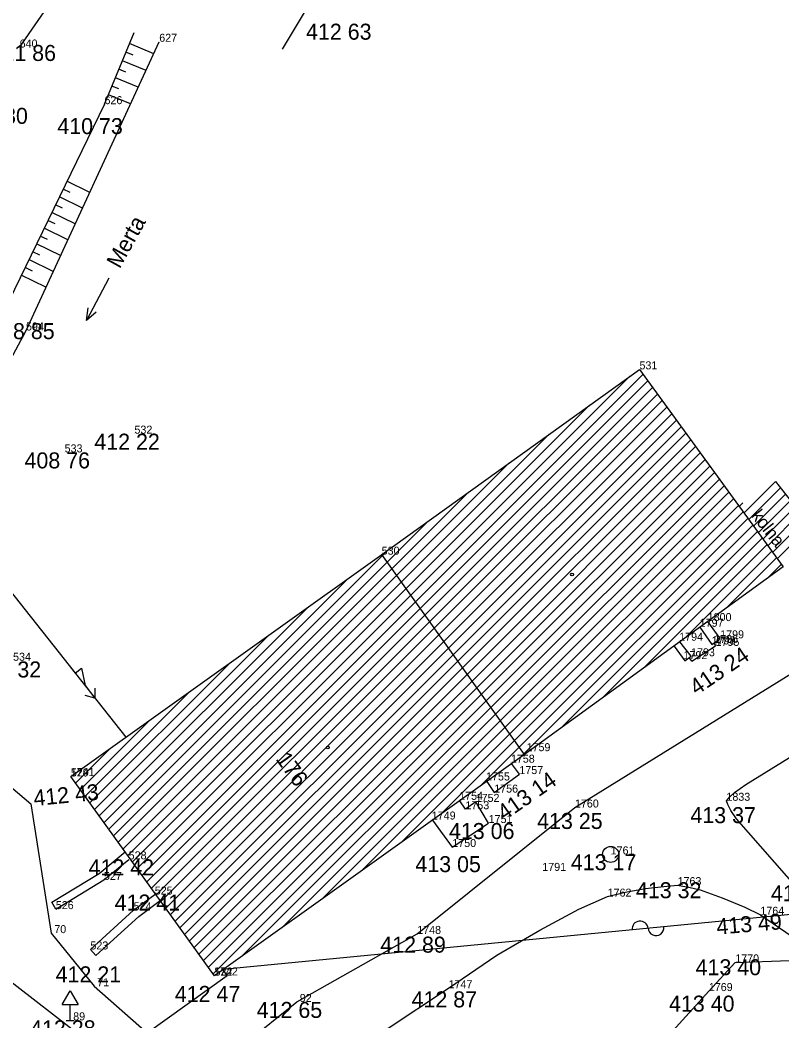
# Model space of a CAD drawing. Extents: x -559180 to -551373, y -1076947 to -1072071.
# Drawn here: x -555158.4 to -555110.8, y -1073066.6 to -1073004 of the extents above; entities that cross this region are included whole.
import ezdxf

# ---------------------------------------------------------------- set-up
doc = ezdxf.new("R2010")
doc.units = 0
for name, color, linetype in [('12_PLOTY', 7, 'Continuous'), ('13_PLOTY', 7, 'Continuous'), ('14_BUDOVY', 7, 'Continuous'), ('17_KOMUNIKACE', 7, 'Continuous'), ('18_POLOHOPIS', 7, 'Continuous'), ('1_VODA_ZN', 7, 'Continuous'), ('20_EL_ZN', 7, 'Continuous'), ('23_HRANY', 7, 'Continuous'), ('26_SRAFY', 7, 'Continuous'), ('27_HRANA_PATA', 7, 'Continuous'), ('28_VODA', 7, 'Continuous'), ('30_SDEL_ZN', 7, 'Continuous'), ('31_SDELOVACI', 7, 'Continuous'), ('32', 7, 'Continuous'), ('3_BODY', 7, 'Continuous'), ('40_KANAL_ZN', 7, 'Continuous'), ('47_ZN_STAV_OBJ$', 7, 'Continuous'), ('48_DOPRAVA_ZN', 7, 'Continuous'), ('52_POPIS_UCELOVY', 7, 'Continuous'), ('54_C_POPISNA', 7, 'Continuous'), ('6_VYSKY', 7, 'Continuous'), ('NNnadzemní', 7, 'Continuous')]:
    doc.layers.add(name, color=color, linetype=linetype)

# ---------------------------------------------------------------- blocks, each defined once
blk = doc.blocks.new('POINT_DISPLAY')
blk.add_line((0, 0), (0, 0))
blk = doc.blocks.new('VOTOK')
at = {"layer": '28_VODA'}
for p, q in [((-3, 0), (0, 0)), ((-0.75, 0.281), (0, 0)), ((0, 0), (-0.75, -0.281))]:
    blk.add_line(p, q, dxfattribs=at)
blk = doc.blocks.new('DZ')
at = {"layer": '48_DOPRAVA_ZN'}
for p, q in [((-0.5, 1), (0, 1.85)), ((0, 1.85), (0.5, 1)), ((-0.5, 1), (0.5, 1)), ((0, 0), (0, 1)), ((-0.25, 0), (0.25, 0))]:
    blk.add_line(p, q, dxfattribs=at)
blk = doc.blocks.new('SAK')
at = {"layer": '40_KANAL_ZN'}
blk.add_circle((0, 0), 0.5, dxfattribs=at)
blk = doc.blocks.new('BZ')
at = {"layer": '47_ZN_STAV_OBJ$'}
blk.add_circle((0, 0), 0.0875, dxfattribs=at)
blk = doc.blocks.new('ELNN')
at = {"layer": '20_EL_ZN'}
for p, q in [((0, 0), (0.5, 0)), ((0.5, 0), (0.5, 0.5)), ((0.5, 0.5), (1.5, 0)), ((1.5, 0), (2.5, 0))]:
    blk.add_line(p, q, dxfattribs=at)
blk.add_lwpolyline([(2, 0.375), (2.5, 0), (2, -0.375)], dxfattribs=at)
blk = doc.blocks.new('SDEN')
at = {"layer": '30_SDEL_ZN'}
for centre, start, end in [((0.5, 0), 359.99991, 179.9999), ((1.5, 0), 179.9999, 359.9999)]:
    blk.add_arc(centre, 0.5, start, end, dxfattribs=at)

msp = doc.modelspace()

# ---------------------------------------------------------------- linework, layer by layer
at = {"layer": '12_PLOTY'}
for p, q in [((-555115.4, -1073064.71), (-555113.75, -1073062.92)), ((-555113.75, -1073062.92), (-555110.36, -1073062.8)), ((-555117.85, -1073067.42), (-555115.4, -1073064.71))]:
    msp.add_line(p, q, dxfattribs=at)
at = {"layer": '13_PLOTY'}
for p, q in [((-555170.88, -1073041.95), (-555157.73, -1073053.01)), ((-555157.73, -1073053.01), (-555156.46, -1073061.09)), ((-555156.46, -1073061.09), (-555153.78, -1073064.41)), ((-555153.78, -1073064.41), (-555150.477, -1073067.318))]:
    msp.add_line(p, q, dxfattribs=at)
at = {"layer": '14_BUDOVY'}
for p, q in [((-555135.83, -1073037.44), (-555119.73, -1073025.86)), ((-555119.73, -1073025.86), (-555110.76, -1073038.21)), ((-555111.244, -1073032.878), (-555108.46, -1073036.41)), ((-555155.24, -1073051.3), (-555135.83, -1073037.44)), ((-555126.914, -1073049.926), (-555135.83, -1073037.44)), ((-555110.76, -1073038.21), (-555126.914, -1073049.926)), ((-555126.914, -1073049.926), (-555146.27, -1073063.75)), ((-555146.27, -1073063.75), (-555155.24, -1073051.3))]:
    msp.add_line(p, q, dxfattribs=at)
at = {"layer": '17_KOMUNIKACE'}
for p, q in [((-555158.44, -1073005.75), (-555142.56, -1072982.52)), ((-555123.76, -1073053.24), (-555106.52, -1073042.54)), ((-555133.61, -1073061.14), (-555123.76, -1073053.24)), ((-555112.18, -1073059.94), (-555107.39, -1073063.24)), ((-555141.13, -1073065.39), (-555133.61, -1073061.14)), ((-555135.55, -1073067.12), (-555131.65, -1073064.53)), ((-555148.95, -1073071.65), (-555141.13, -1073065.39))]:
    msp.add_line(p, q, dxfattribs=at)
for points in [[(-555114.3, -1073052.82), (-555114.093, -1073052.568), (-555113.791, -1073052.301), (-555113.088, -1073051.8), (-555105.78, -1073047.29)], [(-555109.77, -1073058.38), (-555113.662, -1073053.953), (-555114.035, -1073053.421), (-555114.215, -1073053.056), (-555114.3, -1073052.82)], [(-555121.72, -1073058.81), (-555120.619, -1073058.539), (-555119.354, -1073058.309), (-555118.206, -1073058.166), (-555117.35, -1073058.09)], [(-555117.35, -1073058.09), (-555116.568, -1073058.237), (-555115.935, -1073058.395), (-555114.556, -1073058.884), (-555113.149, -1073059.473), (-555112.18, -1073059.94)], [(-555131.65, -1073064.53), (-555128.633, -1073062.475), (-555125.961, -1073060.895), (-555123.519, -1073059.602), (-555121.72, -1073058.81)]]:
    msp.add_lwpolyline(points, dxfattribs=at)
at = {"layer": '18_POLOHOPIS'}
for p, q in [((-555114.69, -1073042.67), (-555115.453, -1073041.614)), ((-555115.952, -1073041.976), (-555115.22, -1073043.05)), ((-555116.51, -1073043.79), (-555117.202, -1073042.883)), ((-555115.22, -1073043.05), (-555114.69, -1073042.67)), ((-555114.98, -1073043.14), (-555115.06, -1073042.96)), ((-555117.569, -1073043.149), (-555116.906, -1073044.074)), ((-555116.456, -1073044.104), (-555114.98, -1073043.14)), ((-555116.906, -1073044.074), (-555116.51, -1073043.79)), ((-555116.456, -1073044.104), (-555116.624, -1073043.872)), ((-555127.23, -1073051.15), (-555127.715, -1073050.5)), ((-555129.269, -1073051.61), (-555128.8, -1073052.31)), ((-555128.8, -1073052.31), (-555127.23, -1073051.15)), ((-555130.6, -1073053.35), (-555130.955, -1073052.814)), ((-555129.96, -1073052.89), (-555130.6, -1073053.35)), ((-555129.15, -1073054.21), (-555129.96, -1073052.89)), ((-555132.666, -1073054.035), (-555131.42, -1073055.71)), ((-555131.42, -1073055.71), (-555129.15, -1073054.21)), ((-555153.47, -1073057.361), (-555151.847, -1073056.01)), ((-555153.18, -1073057.77), (-555151.63, -1073056.48)), ((-555156.439, -1073059.162), (-555153.47, -1073057.361)), ((-555156.18, -1073059.59), (-555153.18, -1073057.77)), ((-555156.18, -1073059.59), (-555156.439, -1073059.162)), ((-555151.32, -1073059.66), (-555150, -1073058.68)), ((-555151.005, -1073060.049), (-555149.657, -1073059.049)), ((-555154.02, -1073062.11), (-555151.32, -1073059.66)), ((-555153.684, -1073062.48), (-555151.005, -1073060.049)), ((-555153.684, -1073062.48), (-555154.02, -1073062.11)), ((-555145.479, -1073063.738), (-555145.741, -1073063.372)), ((-555150.477, -1073067.318), (-555145.479, -1073063.738))]:
    msp.add_line(p, q, dxfattribs=at)
at = {"layer": '23_HRANY'}
msp.add_line((-555142.028, -1073005.857), (-555136.22, -1072996.15), dxfattribs=at)
at = {"layer": '26_SRAFY'}
for p, q in [((-555151.352, -1073006.226), (-555151.801, -1073006.04)), ((-555150.063, -1073006.135), (-555151.583, -1073005.509)), ((-555150.545, -1073007.18), (-555152.02, -1073006.572)), ((-555151.803, -1073007.283), (-555152.239, -1073007.103)), ((-555151.027, -1073008.224), (-555152.458, -1073007.635)), ((-555152.254, -1073008.34), (-555152.677, -1073008.166)), ((-555151.509, -1073009.269), (-555152.896, -1073008.698)), ((-555154.06, -1073014.8), (-555155.482, -1073014.109)), ((-555155.29, -1073014.807), (-555155.72, -1073014.598)), ((-555154.516, -1073015.789), (-555155.958, -1073015.088)), ((-555154.972, -1073016.777), (-555156.433, -1073016.067)), ((-555155.76, -1073015.789), (-555156.195, -1073015.577)), ((-555156.23, -1073016.771), (-555156.671, -1073016.556)), ((-555155.428, -1073017.766), (-555156.909, -1073017.046)), ((-555156.699, -1073017.753), (-555157.147, -1073017.535)), ((-555157.169, -1073018.734), (-555157.623, -1073018.514)), ((-555155.884, -1073018.754), (-555157.385, -1073018.025)), ((-555156.339, -1073019.743), (-555157.86, -1073019.004)), ((-555157.639, -1073019.716), (-555158.098, -1073019.493)), ((-555156.795, -1073020.731), (-555158.336, -1073019.982))]:
    msp.add_line(p, q, dxfattribs=at)
at = {"layer": '27_HRANA_PATA'}
for q in [(-555151.296, -1073004.814), (-555160.41, -1073024.25)]:
    msp.add_line((-555153.14, -1073009.29), q, dxfattribs=at)
at = {"layer": '28_VODA'}
for p, q in [((-555158.04, -1073023.43), (-555149.72, -1073005.39)), ((-555167.79, -1073041.65), (-555158.04, -1073023.43))]:
    msp.add_line(p, q, dxfattribs=at)
at = {"layer": '31_SDELOVACI'}
msp.add_line((-555093.805, -1073058.315), (-555145.741, -1073063.372), dxfattribs=at)
at = {"layer": '32'}
for p, q in [((-555134.017, -1073039.979), (-555120.331, -1073026.292)), ((-555133.723, -1073040.391), (-555119.503, -1073026.172)), ((-555133.428, -1073040.804), (-555119.206, -1073026.582)), ((-555133.133, -1073041.216), (-555118.908, -1073026.991)), ((-555132.839, -1073041.629), (-555118.611, -1073027.401)), ((-555132.544, -1073042.041), (-555118.313, -1073027.81)), ((-555134.312, -1073039.566), (-555122.849, -1073028.103)), ((-555132.25, -1073042.454), (-555118.016, -1073028.22)), ((-555131.955, -1073042.866), (-555117.718, -1073028.63)), ((-555131.661, -1073043.279), (-555117.421, -1073029.039)), ((-555131.366, -1073043.691), (-555117.123, -1073029.449)), ((-555134.606, -1073039.154), (-555125.368, -1073029.915)), ((-555131.071, -1073044.104), (-555116.826, -1073029.858)), ((-555130.777, -1073044.516), (-555116.528, -1073030.268)), ((-555130.482, -1073044.929), (-555116.231, -1073030.678)), ((-555130.188, -1073045.341), (-555115.933, -1073031.087)), ((-555129.893, -1073045.754), (-555115.636, -1073031.497)), ((-555134.901, -1073038.741), (-555127.887, -1073031.727)), ((-555129.599, -1073046.167), (-555115.338, -1073031.906)), ((-555129.304, -1073046.579), (-555115.041, -1073032.316)), ((-555129.009, -1073046.992), (-555114.743, -1073032.726)), ((-555113.207, -1073034.841), (-555111.244, -1073032.878)), ((-555135.196, -1073038.329), (-555130.405, -1073033.538)), ((-555128.715, -1073047.404), (-555114.446, -1073033.135)), ((-555128.42, -1073047.817), (-555114.148, -1073033.545)), ((-555112.909, -1073035.25), (-555110.932, -1073033.273)), ((-555128.126, -1073048.229), (-555113.851, -1073033.954)), ((-555112.612, -1073035.66), (-555110.621, -1073033.669)), ((-555112.314, -1073036.07), (-555110.309, -1073034.064)), ((-555127.831, -1073048.642), (-555113.553, -1073034.364)), ((-555127.536, -1073049.054), (-555113.256, -1073034.774)), ((-555113.504, -1073034.431), (-555113.283, -1073034.21)), ((-555112.017, -1073036.479), (-555109.997, -1073034.46)), ((-555135.49, -1073037.916), (-555132.924, -1073035.35)), ((-555127.242, -1073049.467), (-555112.958, -1073035.183)), ((-555111.719, -1073036.889), (-555109.686, -1073034.855)), ((-555111.422, -1073037.299), (-555109.374, -1073035.251)), ((-555126.947, -1073049.879), (-555112.661, -1073035.593)), ((-555124.631, -1073048.271), (-555112.363, -1073036.002)), ((-555111.124, -1073037.708), (-555109.062, -1073035.646)), ((-555122.058, -1073046.404), (-555112.066, -1073036.412)), ((-555135.785, -1073037.503), (-555135.443, -1073037.161)), ((-555119.484, -1073044.537), (-555111.768, -1073036.822)), ((-555116.91, -1073042.67), (-555111.471, -1073037.231)), ((-555152.87, -1073054.589), (-555135.785, -1073037.503)), ((-555152.574, -1073055), (-555135.49, -1073037.916)), ((-555114.336, -1073040.804), (-555111.173, -1073037.641)), ((-555152.278, -1073055.411), (-555135.196, -1073038.329)), ((-555111.762, -1073038.937), (-555110.876, -1073038.05)), ((-555153.166, -1073054.178), (-555137.923, -1073038.934)), ((-555151.982, -1073055.822), (-555134.901, -1073038.741)), ((-555151.686, -1073056.233), (-555134.606, -1073039.154)), ((-555151.39, -1073056.644), (-555134.312, -1073039.566)), ((-555151.094, -1073057.055), (-555134.017, -1073039.979)), ((-555150.797, -1073057.466), (-555133.723, -1073040.391)), ((-555153.463, -1073053.767), (-555140.396, -1073040.7)), ((-555150.501, -1073057.877), (-555133.428, -1073040.804)), ((-555150.205, -1073058.288), (-555133.133, -1073041.216)), ((-555149.909, -1073058.699), (-555132.839, -1073041.629)), ((-555149.613, -1073059.11), (-555132.544, -1073042.041)), ((-555153.759, -1073053.356), (-555142.868, -1073042.466)), ((-555149.317, -1073059.521), (-555132.25, -1073042.454)), ((-555149.021, -1073059.932), (-555131.955, -1073042.866)), ((-555148.725, -1073060.343), (-555131.661, -1073043.279)), ((-555148.429, -1073060.754), (-555131.366, -1073043.691)), ((-555148.132, -1073061.165), (-555131.071, -1073044.104)), ((-555154.055, -1073052.945), (-555145.341, -1073044.232)), ((-555147.836, -1073061.576), (-555130.777, -1073044.516)), ((-555147.54, -1073061.987), (-555130.482, -1073044.929)), ((-555147.244, -1073062.398), (-555130.188, -1073045.341)), ((-555154.351, -1073052.534), (-555147.814, -1073045.998)), ((-555146.948, -1073062.809), (-555129.893, -1073045.754)), ((-555146.652, -1073063.22), (-555129.599, -1073046.167)), ((-555146.356, -1073063.631), (-555129.304, -1073046.579)), ((-555144.513, -1073062.495), (-555129.009, -1073046.992)), ((-555154.647, -1073052.123), (-555150.287, -1073047.763)), ((-555142.039, -1073060.728), (-555128.715, -1073047.404)), ((-555139.565, -1073058.961), (-555128.42, -1073047.817)), ((-555137.09, -1073057.194), (-555128.126, -1073048.229)), ((-555134.616, -1073055.427), (-555127.831, -1073048.642)), ((-555132.142, -1073053.66), (-555127.536, -1073049.054)), ((-555154.943, -1073051.712), (-555152.76, -1073049.529)), ((-555129.668, -1073051.893), (-555127.242, -1073049.467)), ((-555127.194, -1073050.126), (-555126.947, -1073049.879)), ((-555155.239, -1073051.301), (-555155.233, -1073051.295))]:
    msp.add_line(p, q, dxfattribs=at)
at = {"layer": 'NNnadzemní'}
for p, q in [((-555173.125, -1073021.935), (-555151.802, -1073048.845)), ((-555165.94, -1073058.76), (-555139.38, -1073079.27))]:
    msp.add_line(p, q, dxfattribs=at)

# ---------------------------------------------------------------- block references
at = {"layer": '1_VODA_ZN'}
for p in [(-555149.72, -1073005.39), (-555153.14, -1073009.29), (-555158.04, -1073023.43), (-555119.73, -1073025.86), (-555151.27, -1073029.88), (-555155.63, -1073031.05), (-555135.83, -1073037.44), (-555115.47, -1073041.59), (-555115.97, -1073041.95), (-555117.25, -1073042.82), (-555115.06, -1073042.96), (-555114.69, -1073042.67), (-555115.22, -1073043.05), (-555114.98, -1073043.14), (-555116.98, -1073043.97), (-555116.51, -1073043.79), (-555126.78, -1073049.72), (-555127.76, -1073050.44), (-555155.25, -1073051.28), (-555155.24, -1073051.3), (-555129.31, -1073051.55), (-555127.23, -1073051.15), (-555128.8, -1073052.31), (-555130.99, -1073052.76), (-555129.96, -1073052.89), (-555114.3, -1073052.82), (-555130.6, -1073053.35), (-555123.76, -1073053.24), (-555132.7, -1073053.99), (-555129.15, -1073054.21), (-555131.42, -1073055.71), (-555151.63, -1073056.48), (-555121.53, -1073056.17), (-555153.18, -1073057.77), (-555117.35, -1073058.09), (-555150, -1073058.68), (-555121.72, -1073058.81), (-555156.18, -1073059.59), (-555151.32, -1073059.66), (-555112.18, -1073059.94), (-555156.46, -1073061.09), (-555133.61, -1073061.14), (-555154.02, -1073062.11), (-555113.75, -1073062.92), (-555146.3, -1073063.73), (-555146.27, -1073063.75), (-555153.78, -1073064.41), (-555131.65, -1073064.53), (-555115.4, -1073064.71), (-555141.13, -1073065.39), (-555155.28, -1073066.54)]:
    msp.add_blockref('POINT_DISPLAY', p, dxfattribs=at)
at = {"layer": '20_EL_ZN', "xscale": 1.0000020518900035, "yscale": 1.0000020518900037, "rotation": -51.60732504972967}
msp.add_blockref('ELNN', (-555155.288, -1073044.446), dxfattribs=at)
at = {"layer": '28_VODA', "xscale": 0.9999981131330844, "yscale": 0.9999981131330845, "rotation": -117.70008700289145}
msp.add_blockref('VOTOK', (-555154.261, -1073022.815), dxfattribs=at)
at = {"layer": '30_SDEL_ZN', "xscale": 0.9999993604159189, "yscale": 0.9999993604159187, "rotation": 5.5614724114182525}
msp.add_blockref('SDEN', (-555120.19, -1073060.884), dxfattribs=at)
at = {"layer": '32'}
msp.add_blockref('POINT_DISPLAY', (-555111.244, -1073032.878), dxfattribs=at)
at = {"layer": '40_KANAL_ZN'}
msp.add_blockref('SAK', (-555121.53, -1073056.17), dxfattribs=at)
at = {"layer": '47_ZN_STAV_OBJ$'}
for p in [(-555123.94, -1073038.677), (-555139.189, -1073049.494)]:
    msp.add_blockref('BZ', p, dxfattribs=at)
at = {"layer": '48_DOPRAVA_ZN'}
msp.add_blockref('DZ', (-555155.28, -1073066.54), dxfattribs=at)

# ---------------------------------------------------------------- texts
at = {"layer": '3_BODY'}
for s, p in [('640', (-555158.44, -1073005.75)), ('627', (-555149.72, -1073005.39)), ('626', (-555153.14, -1073009.29)), ('594', (-555158.04, -1073023.43)), ('531', (-555119.73, -1073025.86)), ('532', (-555151.27, -1073029.88)), ('533', (-555155.63, -1073031.05)), ('530', (-555135.83, -1073037.44)), ('1800', (-555115.47, -1073041.59)), ('1797', (-555115.97, -1073041.95)), ('1794', (-555117.25, -1073042.82)), ('1799', (-555114.69, -1073042.67)), ('1798', (-555115.22, -1073043.05)), ('1796', (-555115.06, -1073042.96)), ('1795', (-555114.98, -1073043.14)), ('534', (-555158.85, -1073044.07)), ('1792', (-555116.98, -1073043.97)), ('1793', (-555116.51, -1073043.79)), ('1759', (-555126.78, -1073049.72)), ('1758', (-555127.76, -1073050.44)), ('529', (-555155.24, -1073051.3)), ('1741', (-555155.25, -1073051.28)), ('1755', (-555129.31, -1073051.55)), ('1757', (-555127.23, -1073051.15)), ('1754', (-555130.99, -1073052.76)), ('1756', (-555128.8, -1073052.31)), ('1833', (-555114.3, -1073052.82)), ('1753', (-555130.6, -1073053.35)), ('1752', (-555129.96, -1073052.89)), ('1760', (-555123.76, -1073053.24)), ('1749', (-555132.7, -1073053.99)), ('1751', (-555129.15, -1073054.21)), ('1750', (-555131.42, -1073055.71)), ('528', (-555151.63, -1073056.48)), ('1761', (-555121.53, -1073056.17)), ('1791', (-555125.8, -1073057.2)), ('527', (-555153.18, -1073057.77)), ('1763', (-555117.35, -1073058.09)), ('525', (-555150, -1073058.68)), ('1762', (-555121.72, -1073058.81)), ('526', (-555156.18, -1073059.59)), ('524', (-555151.32, -1073059.66)), ('1764', (-555112.18, -1073059.94)), (' 70', (-555156.46, -1073061.09)), ('1748', (-555133.61, -1073061.14)), ('523', (-555154.02, -1073062.11)), ('1770', (-555113.75, -1073062.92)), ('1742', (-555146.3, -1073063.73)), ('522', (-555146.27, -1073063.75)), (' 71', (-555153.78, -1073064.41)), ('1747', (-555131.65, -1073064.53)), ('1769', (-555115.4, -1073064.71)), (' 92', (-555141.13, -1073065.39)), (' 89', (-555155.28, -1073066.54))]:
    msp.add_text(s, height=0.5, dxfattribs=at).set_placement(p)
at = {"layer": '52_POPIS_UCELOVY'}
for s, height, rotation, p in [('Merta', 1, 60.91892, (-555152.194, -1073019.617)), ('kolna', 0.8, 308.24596, (-555112.792, -1073035.018))]:
    msp.add_text(s, height=height, rotation=rotation, dxfattribs=at).set_placement(p)
at = {"layer": '54_C_POPISNA'}
msp.add_text('176', height=1, rotation=305.77207, dxfattribs=at).set_placement((-555142.482, -1073050.215))
at = {"layer": '6_VYSKY'}
for s, p in [('412 63', (-555140.553, -1073005.261)), ('411 86', (-555160.259, -1073006.59)), ('411 80', (-555162.015, -1073010.52)), ('410 73', (-555156.086, -1073011.161)), ('408 85', (-555160.341, -1073023.971)), ('412 22', (-555153.775, -1073030.88)), ('408 76', (-555158.135, -1073032.05)), ('412 32', (-555161.185, -1073045.113)), ('413 25', (-555126.121, -1073054.581)), ('413 37', (-555116.549, -1073054.218)), ('413 06', (-555131.625, -1073055.21)), ('412 42', (-555154.135, -1073057.48)), ('413 05', (-555133.724, -1073057.279)), ('413 17', (-555124.015, -1073057.16)), ('413 32', (-555119.949, -1073058.909)), ('413 59', (-555111.52, -1073059.096)), ('412 41', (-555152.505, -1073059.68)), ('412 89', (-555135.915, -1073062.31)), ('413 40', (-555116.225, -1073063.721)), ('412 21', (-555156.192, -1073064.166)), ('412 47', (-555148.748, -1073065.388)), ('412 87', (-555133.964, -1073065.729)), ('412 65', (-555143.635, -1073066.39)), ('413 40', (-555117.885, -1073065.995)), ('412 28', (-555157.785, -1073067.54))]:
    msp.add_text(s, height=1, dxfattribs=at).set_placement(p)
for s, rotation, p in [('413 24', 34.14855, (-555116.165, -1073046.251)), ('413 14', 34.90012, (-555128.165, -1073054.096)), ('412 43', 5.62622, (-555157.523, -1073053.153)), ('413 49', 4.81059, (-555114.882, -1073061.187))]:
    msp.add_text(s, height=1, rotation=rotation, dxfattribs=at).set_placement(p)

doc.saveas('drawing.dxf')
